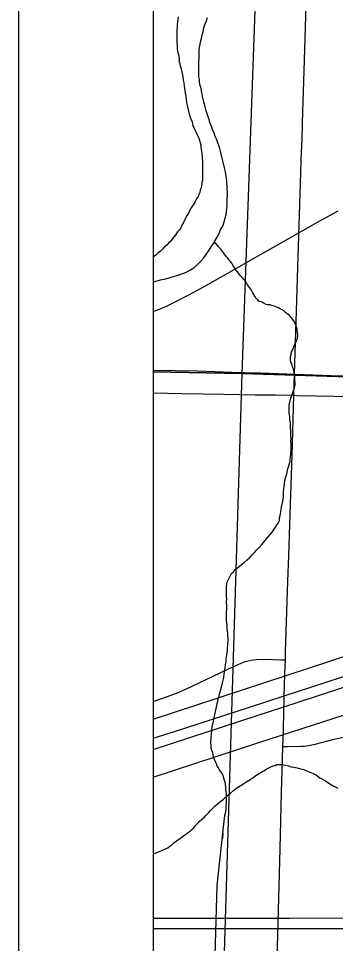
# Model space of a CAD drawing. Extents: x 2.4 to 73.1, y 4.5 to 25.6.
# Drawn here: x 41.859 to 42.094, y 20.224 to 20.911 of the extents above; entities that cross this region are included whole.
import ezdxf

# ---------------------------------------------------------------- set-up
doc = ezdxf.new("R2010")
doc.units = 0
for name, color, linetype in [('GM_X_County_Road', 7, 'Continuous'), ('GM_X_Interchange_Ramps', 7, 'Continuous'), ('GM_X_Major_River', 7, 'Continuous'), ('GM_X_Minor_River', 7, 'Continuous'), ('GM_X_Rail_Line', 7, 'Continuous'), ('GM_X_Section', 7, 'Continuous'), ('GM_X_Township_Road', 7, 'Continuous'), ('GM_X_US_Route', 7, 'Continuous'), ('GM_X_US_Shield', 7, 'Continuous'), ('SH_Cut_Line', 7, 'Continuous'), ('SH_Data', 7, 'Continuous')]:
    doc.layers.add(name, color=color, linetype=linetype)

msp = doc.modelspace()

# ---------------------------------------------------------------- linework, layer by layer
at = {"layer": 'GM_X_County_Road'}
for points in [[(42.06275, 20.63126), (42.06299, 20.63942), (42.06467, 20.69378), (42.06585, 20.72639), (42.06804, 20.79627), (42.0683, 20.80557), (42.06854, 20.81175), (42.06871, 20.81639), (42.06888, 20.82103), (42.06921, 20.83341), (42.07068, 20.87998), (42.07165, 20.9126), (42.07233, 20.93279), (42.0726, 20.94522), (42.07272, 20.94833), (42.07287, 20.95232)], [(42.02944, 20.73085), (42.08026, 20.75986), (42.09563, 20.76823)], [(41.95853, 20.69342), (41.96117, 20.69444), (41.9683, 20.69749), (41.9753, 20.70081), (41.98497, 20.70578), (41.9972, 20.71252), (42.02421, 20.7279), (42.02944, 20.73085)], [(42.05653, 20.43494), (42.05672, 20.44062), (42.05845, 20.49342), (42.05902, 20.51206), (42.06007, 20.54312), (42.06147, 20.5866), (42.06275, 20.63126)], [(41.95853, 20.40413), (41.96905, 20.40774), (41.9769, 20.41068), (41.9826, 20.41311), (41.99215, 20.4176), (42.01426, 20.42831), (42.0219, 20.43185), (42.02659, 20.43361), (42.03085, 20.4347), (42.03522, 20.43528), (42.04055, 20.43539), (42.0536, 20.43502), (42.05653, 20.43494)], [(42.05573, 20.40831), (42.05595, 20.41578), (42.05621, 20.42509), (42.05653, 20.43494)], [(42.05549, 20.40018), (42.05554, 20.40186), (42.05573, 20.40831)], [(42.05471, 20.37067), (42.05508, 20.38093), (42.05544, 20.3987), (42.05549, 20.40018)], [(42.05471, 20.37067), (42.05853, 20.37072), (42.06847, 20.37086), (42.07062, 20.37101), (42.07366, 20.37147), (42.0785, 20.37247), (42.09266, 20.37608), (42.09935, 20.37763)], [(42.03999, 19.85646), (42.0401, 19.85974), (42.04058, 19.87682), (42.0435, 19.97001), (42.0448, 20.01039), (42.04654, 20.06786), (42.04869, 20.14707), (42.04924, 20.16882), (42.05092, 20.23095), (42.05257, 20.29464), (42.05365, 20.33658), (42.05437, 20.36143), (42.05471, 20.37067)]]:
    msp.add_lwpolyline(points, dxfattribs=at)
at = {"layer": 'GM_X_Interchange_Ramps'}
msp.add_lwpolyline([(41.95853, 21.67404), (41.95853, 18.63614)], dxfattribs=at)
at = {"layer": 'GM_X_Major_River'}
for points in [[(41.95853, 20.71555), (41.95973, 20.7158), (41.96393, 20.71684), (41.96776, 20.71771), (41.97178, 20.71895), (41.97522, 20.72001), (41.97828, 20.72089), (41.98116, 20.72197), (41.98384, 20.72305), (41.98616, 20.72432), (41.98866, 20.72579), (41.99157, 20.72857), (41.99391, 20.7308), (41.99605, 20.73341), (41.99821, 20.7364), (41.99998, 20.73902), (42.00156, 20.74145), (42.00313, 20.74389), (42.00451, 20.74614), (42.0059, 20.74858), (42.00729, 20.75139), (42.0085, 20.75422), (42.01008, 20.75684), (42.0111, 20.76005), (42.01255, 20.76533), (42.01326, 20.77178), (42.01334, 20.77519), (42.01349, 20.78184), (42.01337, 20.78488), (42.01311, 20.79021), (42.01262, 20.79363), (42.01212, 20.79707), (42.01143, 20.80012), (42.00847, 20.81235), (42.00795, 20.81445), (42.00724, 20.81655), (42.00652, 20.81866), (42.00562, 20.82096), (42.00434, 20.82327), (42.00364, 20.82594), (42.00274, 20.82786), (42.00202, 20.82997), (42.00131, 20.83188), (42.00059, 20.8338), (41.99988, 20.8359), (41.99916, 20.83801), (41.99845, 20.84011), (41.99774, 20.84241), (41.99721, 20.84432), (41.99669, 20.84642), (41.99599, 20.8491), (41.99546, 20.85101), (41.99512, 20.85292), (41.99479, 20.85501), (41.99426, 20.85692), (41.99393, 20.85883), (41.99341, 20.86112), (41.99289, 20.8636), (41.99275, 20.86551), (41.99241, 20.8676), (41.99228, 20.87027), (41.99233, 20.87255), (41.99241, 20.87577), (41.99228, 20.87862), (41.99254, 20.88166), (41.9926, 20.88451), (41.99267, 20.88754), (41.99312, 20.89057), (41.99356, 20.89341), (41.99419, 20.89606), (41.99482, 20.8987), (41.99545, 20.90135), (41.99608, 20.90399), (41.9969, 20.90683), (41.99791, 20.90927), (41.99872, 20.91153)], [(41.97687, 20.91221), (41.97665, 20.91051), (41.97641, 20.90824), (41.97618, 20.90653), (41.97604, 20.90026), (41.97598, 20.89799), (41.97593, 20.89571), (41.97588, 20.89343), (41.97621, 20.89095), (41.97633, 20.8881), (41.97666, 20.88562), (41.97736, 20.88314), (41.97768, 20.88047), (41.97783, 20.87876), (41.97819, 20.87742)], [(41.97819, 20.87742), (41.97853, 20.87589), (41.97888, 20.87437), (41.9794, 20.87226), (41.97992, 20.86997), (41.98043, 20.86749), (41.98076, 20.86521), (41.9811, 20.86311), (41.98142, 20.86063), (41.98192, 20.85758), (41.98225, 20.85548), (41.98258, 20.8532), (41.98291, 20.85072), (41.98324, 20.84843), (41.98376, 20.84633), (41.98409, 20.84424), (41.98462, 20.84213), (41.98514, 20.84022), (41.98567, 20.83831), (41.98621, 20.83678), (41.98712, 20.83486), (41.98764, 20.83276), (41.98798, 20.83123), (41.98853, 20.83008), (41.98925, 20.82816), (41.99034, 20.82624), (41.99144, 20.82412), (41.99234, 20.82201), (41.99287, 20.82029), (41.99341, 20.81876), (41.99375, 20.81723), (41.99391, 20.81552), (41.99422, 20.81266), (41.99456, 20.81076), (41.9949, 20.80885), (41.99486, 20.80714), (41.995, 20.80524), (41.99497, 20.80353), (41.99511, 20.80163), (41.99507, 20.79973), (41.99496, 20.79479), (41.99492, 20.79308), (41.99507, 20.79099), (41.99465, 20.78948), (41.99443, 20.78796), (41.99421, 20.78664), (41.99399, 20.78532), (41.99338, 20.78362), (41.99296, 20.78173), (41.99235, 20.78022), (41.99175, 20.77891), (41.99057, 20.77703), (41.98957, 20.77497), (41.988, 20.77253), (41.98662, 20.77047), (41.98563, 20.7686), (41.98463, 20.76653), (41.98364, 20.76484), (41.98265, 20.76315), (41.98186, 20.76165), (41.98086, 20.75958), (41.97968, 20.75752), (41.97887, 20.75545), (41.97789, 20.75395), (41.97652, 20.75246), (41.97534, 20.75059), (41.97378, 20.74892), (41.97241, 20.74705), (41.97123, 20.74536), (41.96987, 20.74406), (41.96851, 20.74277), (41.96696, 20.74147), (41.9654, 20.7398), (41.96385, 20.73831), (41.96211, 20.73702), (41.96055, 20.73554), (41.95862, 20.73406), (41.95853, 20.73401)]]:
    msp.add_lwpolyline(points, dxfattribs=at)
at = {"layer": 'GM_X_Minor_River'}
for points in [[(42.06084, 20.68903), (42.05953, 20.69038), (42.05823, 20.69155), (42.05692, 20.69253), (42.05562, 20.6937), (42.05412, 20.69468), (42.0528, 20.69528), (42.05149, 20.69607), (42.04998, 20.69668), (42.04904, 20.69708), (42.0481, 20.69748), (42.04659, 20.69789), (42.04488, 20.69831), (42.04336, 20.69835), (42.04223, 20.69856), (42.04073, 20.69935), (42.03923, 20.70034), (42.03828, 20.70055), (42.03696, 20.70096), (42.03603, 20.70212), (42.03492, 20.70347), (42.03419, 20.70444), (42.03235, 20.70733), (42.03144, 20.70925), (42.0307, 20.71022), (42.02996, 20.71118), (42.02923, 20.71215), (42.02849, 20.71331), (42.02776, 20.71484), (42.02666, 20.7162), (42.02555, 20.71755), (42.02462, 20.71852), (42.0235, 20.71969), (42.02221, 20.72124), (42.02091, 20.72297), (42.01962, 20.72471), (42.01852, 20.72626), (42.0176, 20.7278), (42.01669, 20.72934), (42.01576, 20.7305), (42.01446, 20.73186), (42.01373, 20.73301), (42.0128, 20.73398), (42.01206, 20.73495), (42.01132, 20.73592), (42.01058, 20.73688), (42.00929, 20.73881), (42.00855, 20.73978), (42.00688, 20.74152), (42.00559, 20.74307), (42.00466, 20.74404), (42.00392, 20.7452), (42.00373, 20.74521), (42.00392, 20.7452)], [(42.03178, 20.51282), (42.03354, 20.51468), (42.03529, 20.51654), (42.03704, 20.5184), (42.03899, 20.52064), (42.04153, 20.52362), (42.04368, 20.52623), (42.04544, 20.52828), (42.0468, 20.52977), (42.04779, 20.53127), (42.04877, 20.53277), (42.04975, 20.53408), (42.05054, 20.53539), (42.05113, 20.53633), (42.05173, 20.53726), (42.05213, 20.53839), (42.05217, 20.54029), (42.0526, 20.54218), (42.05303, 20.54445), (42.05345, 20.54653), (42.05369, 20.54842), (42.05411, 20.55051), (42.05454, 20.55258), (42.05477, 20.55448), (42.05501, 20.55637), (42.05506, 20.55865), (42.05509, 20.56017), (42.05532, 20.56169), (42.05555, 20.56358), (42.05577, 20.5649), (42.05598, 20.56604), (42.05621, 20.56774), (42.05664, 20.57001), (42.05726, 20.5719), (42.05788, 20.57417), (42.05831, 20.57663), (42.05912, 20.57889), (42.05955, 20.58078), (42.05996, 20.5821), (42.06018, 20.5838), (42.06041, 20.58532), (42.06091, 20.59081), (42.06077, 20.59291), (42.06082, 20.59518), (42.06067, 20.59709), (42.06071, 20.59899), (42.06057, 20.60108), (42.06061, 20.60298), (42.06047, 20.60488), (42.06033, 20.60716), (42.06036, 20.60849), (42.06039, 20.60982), (42.06023, 20.61115), (42.05988, 20.61249), (42.05972, 20.61401), (42.05975, 20.61534), (42.05959, 20.61668), (42.05943, 20.61782), (42.05945, 20.61896), (42.05929, 20.6201), (42.05933, 20.622), (42.05937, 20.6239), (42.06024, 20.62844), (42.06206, 20.63334), (42.06266, 20.63485), (42.06307, 20.63598), (42.06349, 20.63787), (42.06371, 20.63919), (42.06374, 20.64052), (42.06359, 20.64242), (42.06363, 20.64413), (42.06347, 20.64565), (42.06331, 20.64699), (42.06297, 20.64871), (42.06244, 20.65062), (42.06191, 20.65215), (42.06156, 20.65368), (42.06102, 20.65502), (42.06066, 20.65598), (42.06032, 20.65769), (42.06034, 20.65864), (42.06037, 20.65997), (42.06078, 20.66129), (42.06081, 20.66243), (42.06142, 20.66413), (42.06201, 20.66525), (42.06323, 20.66846), (42.06363, 20.6694), (42.06442, 20.67109), (42.06483, 20.67203), (42.06543, 20.67372), (42.06566, 20.67543), (42.06569, 20.67676), (42.06553, 20.6779), (42.06536, 20.67905), (42.0652, 20.68038), (42.06486, 20.6821), (42.06395, 20.68383), (42.06323, 20.68574), (42.06213, 20.68748), (42.06084, 20.68903)], [(42.00593, 20.2676), (42.01023, 20.30644), (42.00995, 20.30246), (42.01023, 20.30644), (42.01052, 20.311), (42.011, 20.31535), (42.01166, 20.31933), (42.01229, 20.32216), (42.01253, 20.32444), (42.01259, 20.32672), (42.01282, 20.32861), (42.01287, 20.33108), (42.01291, 20.3326), (42.01276, 20.33431), (42.01279, 20.33583), (42.01263, 20.33735), (42.01247, 20.3385), (42.01231, 20.33964), (42.01233, 20.34078), (42.01218, 20.34249), (42.01183, 20.34402), (42.01148, 20.34536), (42.01096, 20.34727), (42.01042, 20.34899), (42.00951, 20.35072), (42.00859, 20.35207), (42.00767, 20.35342), (42.00694, 20.35477), (42.00602, 20.35612), (42.0053, 20.35784), (42.00457, 20.35938), (42.00385, 20.36091), (42.00314, 20.36302), (42.00263, 20.36588), (42.00191, 20.3678), (42.00158, 20.36989), (42.00143, 20.3718), (42.00127, 20.37313), (42.0013, 20.37446), (42.00152, 20.37578), (42.00156, 20.37768), (42.0018, 20.37996), (42.00205, 20.38261), (42.00231, 20.38545), (42.00294, 20.38829), (42.0036, 20.39226), (42.00613, 20.40341), (42.00697, 20.40681), (42.00781, 20.4104), (42.00863, 20.41305), (42.00926, 20.41569), (42.01009, 20.4189), (42.01092, 20.42192), (42.01117, 20.42458), (42.01162, 20.42742), (42.01185, 20.42931), (42.01208, 20.4312), (42.01231, 20.43272), (42.01252, 20.43385), (42.01256, 20.43556), (42.01279, 20.43727), (42.01301, 20.43878), (42.01324, 20.44049), (42.01346, 20.442), (42.0135, 20.44352), (42.01374, 20.44598), (42.01402, 20.44978), (42.01405, 20.4513), (42.01389, 20.45263), (42.01375, 20.45453), (42.0136, 20.45644), (42.01345, 20.45834), (42.0133, 20.46024), (42.01297, 20.46234), (42.01282, 20.46405), (42.01284, 20.46519), (42.01289, 20.46709), (42.01296, 20.47032), (42.01301, 20.47259), (42.01305, 20.4743), (42.01307, 20.47544), (42.01292, 20.47678), (42.01295, 20.47829), (42.01299, 20.48), (42.01285, 20.48229), (42.0129, 20.48456), (42.01294, 20.48646), (42.01279, 20.48837), (42.01283, 20.48988), (42.01305, 20.49121), (42.01327, 20.49272), (42.01664, 20.49892), (42.018, 20.50022), (42.01918, 20.5019), (42.02111, 20.50319), (42.02228, 20.5043), (42.02402, 20.50559), (42.02596, 20.50726), (42.02809, 20.5093), (42.03003, 20.51096), (42.03178, 20.51282)], [(41.99655, 20.31832), (41.99734, 20.31925), (41.99831, 20.32018), (41.99948, 20.32148), (42.00105, 20.32316), (42.0028, 20.32483), (42.00455, 20.3265), (42.0065, 20.32836), (42.00863, 20.33002), (42.01058, 20.33169), (42.01349, 20.33428), (42.01582, 20.33613), (42.01796, 20.33798), (42.02029, 20.33983), (42.02299, 20.34148), (42.0257, 20.34313), (42.02802, 20.34459), (42.03034, 20.34606), (42.03266, 20.34753), (42.0346, 20.34901), (42.03962, 20.35212), (42.04097, 20.35285), (42.04213, 20.35359), (42.04368, 20.3545), (42.0458, 20.35559), (42.04753, 20.35631), (42.04887, 20.35666), (42.05003, 20.35721), (42.05137, 20.35737), (42.05289, 20.35733), (42.05422, 20.3573), (42.05669, 20.35687), (42.05877, 20.35625), (42.06085, 20.35563), (42.06275, 20.35521), (42.06522, 20.35477), (42.06768, 20.35414), (42.07014, 20.35352), (42.07241, 20.35271), (42.07467, 20.3517), (42.07713, 20.3507), (42.07958, 20.3495), (42.08219, 20.34735), (42.08634, 20.34516), (42.08953, 20.343), (42.09253, 20.34122), (42.09536, 20.33982)], [(41.95853, 20.2911), (41.96012, 20.29159), (41.96243, 20.29249), (41.96493, 20.29357), (41.96762, 20.29465), (41.96936, 20.29556), (41.97072, 20.29667), (41.97227, 20.29777), (41.97382, 20.29907), (41.97577, 20.30074), (41.9779, 20.30221), (41.98003, 20.30368), (41.98196, 20.30516), (41.98351, 20.30607), (41.98467, 20.307), (41.98603, 20.3081), (41.98739, 20.30921), (41.98837, 20.31014), (41.98935, 20.31145), (41.99091, 20.31313), (41.99188, 20.31405), (41.99286, 20.31517), (41.99423, 20.31647), (41.99558, 20.31758), (41.99655, 20.31832)], [(41.96307, 18.77351), (42.00593, 20.2676)]]:
    msp.add_lwpolyline(points, dxfattribs=at)
at = {"layer": 'GM_X_Rail_Line'}
for points in [[(41.95853, 20.39101), (42.58649, 20.59734), (42.88253, 20.6932), (43.12839, 20.7728), (43.63367, 20.93917), (44.1637, 21.11243), (44.70423, 21.28804), (45.09575, 21.41505), (45.35099, 21.49772), (46.12242, 21.74708), (46.37711, 21.82964)], [(41.95853, 20.34784), (42.03693, 20.3736), (42.33297, 20.46945), (42.57884, 20.54906), (43.08411, 20.71542), (43.61414, 20.88869), (44.15467, 21.0643), (44.5462, 21.19131), (44.80143, 21.27398), (45.57286, 21.52333), (45.82756, 21.60589)]]:
    msp.add_lwpolyline(points, dxfattribs=at)
at = {"layer": 'GM_X_Section'}
for points in [[(42.54599, 21.1341), (42.52955, 20.63169), (42.02448, 20.64742), (42.04233, 21.14544)], [(42.02448, 20.64742), (42.52955, 20.63169), (42.51126, 20.13047), (42.00901, 20.14518)]]:
    msp.add_lwpolyline(points, close=True, dxfattribs=at)
at = {"layer": 'GM_X_Township_Road'}
for points in [[(41.95853, 20.6499), (41.9916, 20.64932), (42.01683, 20.64843)], [(42.01683, 20.64843), (42.01733, 20.64841), (42.02564, 20.64811)], [(42.02564, 20.64811), (42.02613, 20.6481), (42.03155, 20.64802), (42.03802, 20.64786), (42.05746, 20.64721), (42.09051, 20.64599), (42.13237, 20.64462), (42.18676, 20.64284), (42.22206, 20.6417), (42.2532, 20.64081), (42.26599, 20.64024), (42.27726, 20.64012)], [(41.95853, 20.63304), (41.97968, 20.63273), (42.01084, 20.63215), (42.03421, 20.63173), (42.04979, 20.63153), (42.06275, 20.63126)], [(42.06275, 20.63126), (42.06493, 20.63122), (42.09295, 20.63063), (42.14434, 20.62969), (42.17081, 20.62915), (42.2004, 20.62878), (42.26891, 20.62717), (42.29694, 20.62648), (42.31874, 20.62591), (42.34365, 20.62539), (42.36388, 20.62461), (42.36699, 20.62461)]]:
    msp.add_lwpolyline(points, dxfattribs=at)
at = {"layer": 'GM_X_US_Route'}
for p, q in [((41.95853, 20.24331), (42.00947, 20.24335)), ((41.95853, 20.23553), (42.00965, 20.23557))]:
    msp.add_line(p, q, dxfattribs=at)
for points in [[(41.95853, 20.37672), (41.97508, 20.38209), (42.02923, 20.39966), (42.05573, 20.40831), (42.17107, 20.44596), (42.18591, 20.45062), (42.19697, 20.45382), (42.20661, 20.4563), (42.21693, 20.45865), (42.22762, 20.46074), (42.2396, 20.46273), (42.25132, 20.46428), (42.2634, 20.46546), (42.27613, 20.46632), (42.28639, 20.46671), (42.29977, 20.46691), (42.38059, 20.46694), (42.55903, 20.46709)], [(41.95853, 20.36853), (41.9986, 20.38164), (42.03564, 20.39375), (42.05549, 20.40018), (42.06609, 20.40362), (42.09775, 20.41383), (42.17603, 20.43944), (42.19089, 20.44398), (42.20225, 20.44715), (42.21189, 20.44954), (42.2219, 20.45171), (42.23228, 20.45364), (42.24425, 20.45549), (42.25533, 20.45688), (42.26615, 20.45789), (42.27668, 20.45853), (42.29003, 20.45896), (42.31085, 20.45913), (42.39726, 20.4592), (42.55921, 20.45932)], [(42.00947, 20.24335), (42.00997, 20.24335), (42.0163, 20.24336), (42.05951, 20.24333), (42.13286, 20.24345)], [(42.00965, 20.23557), (42.02115, 20.23558), (42.09358, 20.23563), (42.14518, 20.23565)]]:
    msp.add_lwpolyline(points, dxfattribs=at)
at = {"layer": 'GM_X_US_Shield'}
for points in [[(41.95853, 21.14741), (41.95853, 20.64872), (42.02448, 20.64742), (42.04233, 21.14544)], [(41.95853, 20.64872), (41.95853, 20.14637), (42.00901, 20.14518), (42.02448, 20.64742)]]:
    msp.add_lwpolyline(points, close=True, dxfattribs=at)
at = {"layer": 'SH_Cut_Line'}
msp.add_lwpolyline([(41.95853, 21.67404), (41.95853, 18.10511)], dxfattribs=at)
at = {"layer": 'SH_Data'}
for p, q in [((41.85853, 25.00511), (41.85853, 18.00511)), ((41.95853, 24.90511), (41.95853, 18.10511))]:
    msp.add_line(p, q, dxfattribs=at)

doc.saveas('drawing.dxf')
